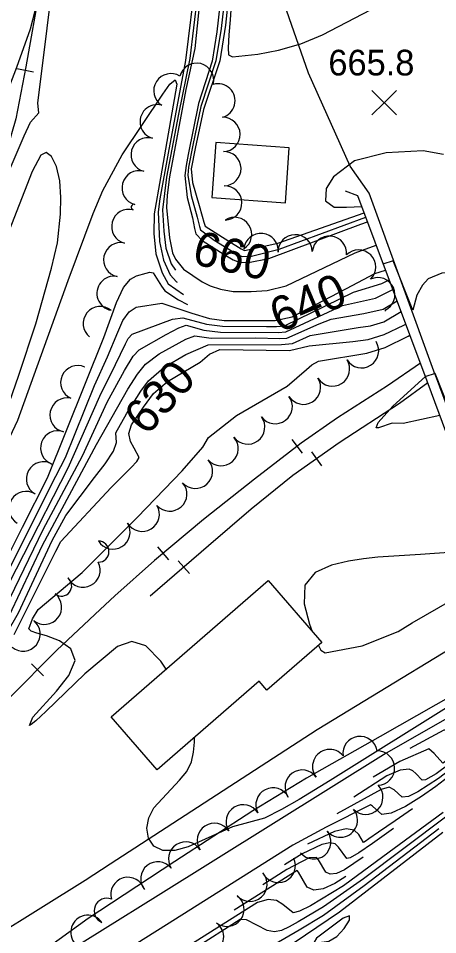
# Model space of a CAD drawing. Extents: x 79600 to 91800, y 75600 to 84400.
# Drawn here: x 84088 to 84333, y 82011 to 82546 of the extents above; entities that cross this region are included whole.
import ezdxf

# ---------------------------------------------------------------- set-up
doc = ezdxf.new("R2010")
doc.units = 0
for name, color, linetype in [('084-085$0$BLDG', 7, 'Continuous'), ('084-085$0$BRIDGE', 7, 'Continuous'), ('084-085$0$INDEX', 7, 'Continuous'), ('084-085$0$INDXLBL', 7, 'Continuous'), ('084-085$0$INTER', 7, 'Continuous'), ('084-085$0$ROAD', 7, 'Continuous'), ('084-085$0$RR', 7, 'Continuous'), ('084-085$0$SPOTMARK', 7, 'Continuous'), ('084-085$0$SPOTS', 7, 'Continuous'), ('084-085$0$TREES', 7, 'Continuous')]:
    doc.layers.add(name, color=color, linetype=linetype)

# ---------------------------------------------------------------- blocks, each defined once
blk = doc.blocks.new('084-085$0$RRTICK100')
blk.add_line((0, -5), (0, 5))
blk = doc.blocks.new('084-085$0$SPOTX')
at = {"layer": '084-085$0$SPOTMARK'}
for p, q in [((-0.37, 0.358), (0.351, -0.358)), ((-0.012, 0), (0.347, 0.358)), ((-0.012, 0), (-0.37, -0.358))]:
    blk.add_line(p, q, dxfattribs=at)

msp = doc.modelspace()

# ---------------------------------------------------------------- linework, layer by layer
at = {"layer": '084-085$0$BLDG'}
for points in [[(84203.49, 82473.25), (84201.22, 82441.16), (84244.08, 82438.14), (84246.35, 82470.22)], [(84265.39, 82181.51), (84233.32, 82153.63), (84228.79, 82158.84), (84169.38, 82107.19), (84142.53, 82138.09), (84234.01, 82217.61)]]:
    msp.add_lwpolyline(points, close=True, dxfattribs=at)
at = {"layer": '084-085$0$BRIDGE'}
msp.add_lwpolyline([(84278.97, 82445.08), (84286.25, 82442.38), (84326.69, 82334.24), (84457.86, 81980.29), (84526.86, 81794.17), (84566.66, 81688.19), (84563.07, 81676.58)], dxfattribs=at)
at = {"layer": '084-085$0$INDEX'}
for points in [[(84199.45, 82606.88), (84205.54, 82592.85), (84207.2, 82586.97), (84207.66, 82568.84), (84204.07, 82537.85), (84201.33, 82520.83), (84193.32, 82496.02), (84187.32, 82466.38), (84186.13, 82459.96), (84185.48, 82454.04), (84186.8, 82441.3), (84189.88, 82429.28), (84191.12, 82423.2), (84191.87, 82420.08), (84195.6, 82416.22), (84208.38, 82407.98), (84213.56, 82404.82), (84217.19, 82403.57), (84222.66, 82403.39), (84234.43, 82405.64), (84288.06, 82425.71), (84291.98, 82427.04)], [(84197.12, 82582.66), (84197.42, 82582.58), (84198.83, 82578.82), (84194.86, 82562.49), (84191.3, 82528.14), (84186.05, 82504.37), (84176.59, 82453.21), (84175.14, 82442.66), (84174.76, 82435.31), (84176.49, 82417.77), (84178.34, 82409.02), (84180.04, 82405.17), (84184.65, 82399.36), (84195.48, 82392.06), (84200.14, 82389.71), (84206.33, 82387.68), (84213.67, 82386.41), (84224.21, 82386.43), (84233.4, 82386.89), (84244.6, 82389.6), (84284.76, 82408.88), (84297.08, 82413.41)], [(84025.32, 82129.46), (84050.02, 82165.19), (84056.52, 82175.32), (84065.39, 82189.5), (84107.48, 82273.27), (84115.78, 82289.47), (84132.75, 82331.52), (84140.3, 82348.2), (84146.32, 82362.58), (84149.36, 82369.41), (84152.88, 82374.58), (84157.09, 82377.3), (84172.11, 82379.63), (84189.44, 82373.73), (84199.89, 82370.52), (84208.4, 82369.47), (84232.27, 82369.38), (84238.04, 82369.46), (84247.98, 82371.67), (84279.65, 82388.03), (84296.22, 82396.93), (84302.53, 82398.84)], [(84085.84, 82186.22), (84110.15, 82234.78), (84113.03, 82240.36), (84142.38, 82271.88), (84148.92, 82278.39), (84154.16, 82283.61), (84157.44, 82287.11), (84158.71, 82289.57), (84155.98, 82295.02), (84153.68, 82298.9), (84152.79, 82303.48), (84154.4, 82308.61), (84161.31, 82318.82), (84167.19, 82326.8), (84175.3, 82333.92), (84194.37, 82345.05), (84199.89, 82349.85), (84205.89, 82352.47), (84246.54, 82351.95), (84258.04, 82354.69), (84283.39, 82357.09), (84292.32, 82358.41), (84301.8, 82361.2), (84313.21, 82366.68), (84314.29, 82367.39)], [(84385.79, 82350.28), (84381.5, 82339.28), (84387.75, 82320.38), (84378.35, 82328.72), (84369.51, 82331.61), (84359.85, 82331.21), (84351.89, 82327.98), (84348.47, 82324.26), (84345.22, 82318.4), (84342.85, 82309.58), (84331.4, 82338.43), (84325.46, 82336.55)], [(84344.1, 82140.41), (84302.8, 82116.94), (84169.92, 82033.77), (84104.86, 81993.33)], [(84341.97, 82105.19), (84331.84, 82097.44), (84323.51, 82091.69), (84314.12, 82085.85), (84305.86, 82081.89), (84300.4, 82081.16), (84294.93, 82086.03), (84293.65, 82086.71), (84267.9, 82073.66), (84248.49, 82063.16), (84174.84, 82016.62), (84145.37, 81998.18)], [(84336.06, 82082.26), (84300.94, 82056.3), (84277.92, 82039.5), (84258.68, 82027.81), (84252.28, 82024.73), (84248.58, 82023.63), (84242.53, 82028.63), (84238.96, 82030.84), (84234.05, 82031.44), (84227.85, 82029.64), (84171.45, 81994.21)]]:
    msp.add_lwpolyline(points, dxfattribs=at)
at = {"layer": '084-085$0$INTER'}
for points in [[(83800.88, 82018.38), (83821.83, 82036.31), (83846.93, 82064.04), (83861.44, 82081.08), (83931.38, 82174.63), (83948.79, 82199.52), (83966.86, 82226.96), (84014.19, 82306.41), (84041.02, 82357.19), (84074.78, 82438.17), (84091.67, 82477.18), (84095.37, 82485.21), (84100.23, 82490.64), (84099.6, 82496.21), (84110.51, 82583.95), (84119.84, 82644.58), (84140.59, 82741.37), (84145.1, 82762.24), (84146.35, 82767.55)], [(84207.47, 82651.15), (84205.53, 82639.33), (84204.37, 82629.84), (84206.5, 82613.38), (84208.22, 82600.19), (84208.59, 82599.01), (84210.24, 82595.28), (84211.39, 82573.75), (84211.33, 82562.52), (84209.18, 82541.73), (84205.81, 82521.08), (84196.23, 82492.68), (84191.42, 82469.9), (84189.12, 82457.92), (84189.87, 82450.08), (84193.73, 82436.51), (84195.55, 82430.43), (84196.58, 82426.89), (84197.29, 82424.5), (84211.03, 82415.78), (84218.38, 82411.34), (84220.32, 82410.29), (84239.69, 82414.6), (84290.05, 82432.22)], [(84208.49, 82635.25), (84211.31, 82606.01), (84212.59, 82596.47), (84213.29, 82565.56), (84211.92, 82544.95), (84211.17, 82536.14), (84210.7, 82528.68), (84211, 82524.56), (84213.21, 82523.27), (84227.93, 82524.98), (84240.03, 82527.29), (84253.17, 82531.02), (84265.76, 82536.28), (84312.85, 82560.8), (84331.02, 82572.67), (84334.4, 82573.3)], [(84201.62, 82626.98), (84203.16, 82606.02), (84207.09, 82595.53), (84208.57, 82592), (84209.58, 82574.17), (84209.33, 82563.85), (84206.62, 82539.79), (84203.57, 82520.95), (84194.77, 82494.35), (84190.09, 82471.79), (84187.63, 82458.94), (84187.26, 82454.21), (84189.21, 82442.5), (84192.72, 82429.85), (84194.05, 82424.29), (84194.58, 82422.29), (84202.6, 82416.26), (84216.07, 82408), (84218.92, 82406.88), (84224.23, 82407.05), (84240.39, 82411.03), (84290.99, 82429.71)], [(84196.61, 82580.83), (84193.86, 82574.84), (84191.85, 82570.47), (84185.9, 82521.28), (84175.68, 82467.1), (84170.93, 82440.53), (84169.94, 82432.92), (84170.63, 82415.59), (84172.93, 82404.6), (84176.8, 82396.18), (84180.58, 82392.04), (84180.87, 82391.86)], [(84192.67, 82558.36), (84188.34, 82522.44), (84181.72, 82489.9), (84174.82, 82453.04), (84172.35, 82434.12), (84173.18, 82421.56), (84174.31, 82411.63), (84177.43, 82402.52), (84179.99, 82398.89)], [(83868.81, 81946.74), (83973.86, 82109.38), (83992.7, 82142.78), (84013.96, 82172.59), (84035.95, 82209.08), (84045.06, 82224.3), (84062.52, 82258.72), (84080.21, 82294.82), (84088.02, 82311.2), (84117.46, 82392.8), (84131.88, 82431.82), (84137.67, 82445.4), (84148.9, 82466.1), (84172.59, 82501.56), (84176.78, 82507.35), (84179.76, 82509.83), (84180.75, 82507.34), (84171.26, 82452.7), (84167.53, 82431.72), (84167.33, 82420.23), (84168.61, 82408.32), (84172.2, 82397.23), (84175.67, 82390.9), (84184.57, 82384.54)], [(83827.07, 81893.84), (83866.25, 81948.15), (83909.82, 82018.91), (83968.43, 82107.74), (83991.66, 82148.08), (84004.18, 82166.83), (84040.06, 82229.4), (84055.65, 82258.83), (84067.32, 82282.61), (84076.02, 82301.62), (84088.64, 82337.49), (84098.62, 82367.46), (84107.62, 82399.91), (84111.25, 82414.7), (84112.87, 82431.55), (84113.11, 82441.23), (84112.46, 82451.06), (84110.51, 82459.35), (84107.66, 82465.08), (84104.48, 82467.43), (84101.46, 82465.93), (84096.44, 82456.38), (84076.61, 82406.02), (84072.37, 82396.44)], [(84336.31, 82466.37), (84324.49, 82468.48), (84302.95, 82467.22), (84284.38, 82462.57), (84272.13, 82453.29), (84267.91, 82446.54), (84267.49, 82439.36), (84272.55, 82435.56), (84279.73, 82435.56), (84288.6, 82435.99)], [(84360.45, 82413.83), (84357.04, 82405.09), (84363.29, 82386.19), (84353.89, 82394.53), (84345.05, 82397.42), (84335.38, 82397.02), (84327.43, 82393.79), (84324.01, 82390.06), (84320.76, 82384.21), (84318.39, 82375.39), (84306.94, 82404.24), (84300.99, 82402.36)], [(84061.28, 82190.1), (84090.8, 82248.85), (84105.31, 82277.57), (84138.26, 82359.61), (84145.61, 82379.95), (84149.75, 82388.73), (84153.67, 82393.55), (84157.23, 82395.42), (84162.87, 82397.04), (84165.03, 82397.69), (84166.99, 82397.24), (84171.87, 82389.46), (84173.83, 82386.72), (84181.75, 82381.44), (84187.07, 82378.76)], [(83994.32, 82079.07), (84001.83, 82090.68), (84035.33, 82135.74), (84065.49, 82182.3), (84117.47, 82283.38), (84135.83, 82325.2), (84144.9, 82343.67), (84150.92, 82355.87), (84152.37, 82358.91), (84154.79, 82361.41), (84178.19, 82370.26), (84184.27, 82371.04), (84198.17, 82367.21), (84207.34, 82366.08), (84233, 82365.95), (84238.96, 82365.97), (84243.51, 82366.38), (84283.75, 82385.93), (84300.42, 82391.03), (84304.62, 82393.25)], [(84008.36, 82096.62), (84014.18, 82104.9), (84034.33, 82129.56), (84048.8, 82149.18), (84068.81, 82180.36), (84077.85, 82195.93), (84102.85, 82247.54), (84125.67, 82290.49), (84140.22, 82321.82), (84150.2, 82340.26), (84155.21, 82348.53), (84158.8, 82352.26), (84174.55, 82361.25), (84181.99, 82365.18), (84186.26, 82366.79), (84196.49, 82363.89), (84206.29, 82362.69), (84239.89, 82362.49), (84244.27, 82362.78), (84269.12, 82374.37), (84277.32, 82378.12), (84296.75, 82382.39), (84306.74, 82387.59)], [(84016.89, 82103.44), (84047.33, 82141.33), (84060.44, 82159.96), (84072.14, 82178.41), (84083.09, 82197.37), (84102.51, 82238.36), (84133.87, 82297.14), (84152.26, 82329.4), (84157.92, 82338.2), (84162.4, 82343.9), (84170.5, 82349.95), (84185.94, 82358.51), (84191.32, 82360.54), (84200.82, 82359.22), (84226.69, 82359.28), (84240.82, 82359), (84245.02, 82359.17), (84263.86, 82367.54), (84270.89, 82370.31), (84289.78, 82373.59), (84301.11, 82376.11), (84309.25, 82380.87)], [(84075.47, 82176.47), (84088.32, 82198.81), (84108.13, 82241.09), (84115.95, 82255.62), (84132.65, 82277.71), (84138.98, 82285.79), (84143.81, 82293.12), (84145.64, 82298.14), (84145.23, 82303.92), (84151.45, 82315.02), (84159.72, 82328.1), (84164.3, 82334.28), (84173.33, 82342.29), (84185.98, 82349.64), (84199.03, 82355.16), (84241.74, 82355.52), (84248.25, 82356), (84258.6, 82360.71), (84286.59, 82365.34), (84293.79, 82366.4), (84301.46, 82368.66), (84311.57, 82374.67)], [(84174.53, 82165.91), (84171.51, 82170.51), (84162.74, 82179.52), (84154.43, 82182.13), (84146.18, 82179.15), (84127.1, 82163.13), (84104.44, 82141.31), (84098.62, 82135.87), (84095.81, 82133.59), (84094.87, 82133.12), (84096.79, 82137.89), (84110.53, 82153.02), (84117.83, 82162.19), (84121.46, 82170.94), (84118.9, 82177.75), (84112.24, 82182.51), (84104.74, 82185.47), (84099.11, 82187.03), (84095.73, 82188.05), (84094.46, 82189.51), (84096.63, 82195.35), (84099.87, 82200.8), (84125.62, 82222.44), (84157.88, 82254.63), (84183.88, 82281.65), (84196.02, 82295.42), (84199.16, 82301.24), (84215.52, 82313.94), (84245.08, 82331.2), (84256.41, 82340.79), (84259.5, 82343.61), (84263.36, 82345.8), (84291.64, 82350.47), (84302.25, 82353.75), (84315.75, 82360.28), (84316.71, 82360.92)], [(84334.21, 82313.95), (84312.8, 82309.24), (84306.43, 82309.5), (84298.31, 82306.72), (84297.12, 82306.71), (84298.28, 82309.86), (84306.73, 82319.45), (84325.74, 82336.78)], [(84362.51, 82237.59), (84358.71, 82235.37), (84322.82, 82232.81), (84298.05, 82231.21), (84289.57, 82230.33), (84281, 82228.95), (84270.96, 82226.59), (84261.49, 82222.28), (84255.52, 82214.91), (84255.01, 82204.07), (84258.1, 82192.19), (84259.79, 82187.96)], [(84318.13, 82192.94), (84355.66, 82214.65), (84368.81, 82220.58)], [(84263.34, 82179.73), (84264.7, 82177.03), (84267.36, 82175.38), (84288.96, 82179.61), (84309.91, 82187.87), (84318.13, 82192.94)], [(84384.61, 82150.53), (84380.29, 82149.08), (84373.62, 82145.62), (84357.15, 82132.56), (84351.48, 82128.29), (84347.76, 82126.07), (84345.54, 82125.65), (84339.51, 82130.26), (84336.57, 82130.37), (84316.62, 82119.72)], [(84342.74, 82146.25), (84270.3, 82100.96), (84252.12, 82089.87), (84241.8, 82083.93), (84231.93, 82078.99), (84213.29, 82073.9), (84187.46, 82062.21), (84179.59, 82060.07), (84172.62, 82060), (84167.44, 82062.65), (84164.29, 82067.37), (84163.26, 82073.14), (84164.36, 82079.12), (84167.27, 82084.99), (84182.25, 82101.05), (84186.62, 82106.29), (84189.29, 82111.82), (84190.57, 82117.53), (84191.02, 82123.25), (84191, 82125.98)], [(84382.53, 82146.3), (84377.52, 82144.19), (84350.05, 82122.8), (84342.58, 82116.54), (84338.4, 82113.03), (84336.81, 82111.69), (84335.9, 82111.08), (84330.88, 82116.73), (84327.72, 82119.4), (84310.88, 82111.98), (84295.29, 82102.82)], [(84363.3, 82129.08), (84339.59, 82110.41), (84332.03, 82104.76), (84325.89, 82101.35), (84323.96, 82101.13), (84320.15, 82105.02), (84318.39, 82106.57), (84316.25, 82107.53), (84311.03, 82106.92), (84303.36, 82103.67), (84284.1, 82091.25)], [(84359.18, 82122.57), (84340.78, 82107.8), (84333.39, 82102.1), (84321.44, 82094.29), (84315.88, 82091.62), (84312.18, 82091.15), (84307.52, 82095.52), (84304.67, 82096.97), (84299.92, 82095.79), (84274.18, 82081.57)], [(84318.24, 82084.34), (84308.14, 82077.38), (84298.36, 82070.7), (84292.8, 82066.9), (84290.59, 82065.37), (84289.62, 82064.76), (84286.85, 82069.48), (84284.16, 82071.86), (84279.55, 82072.74), (84272.68, 82071.13), (84256.98, 82063.82)], [(84337.43, 82079.59), (84289.66, 82043.53), (84266.36, 82027.17), (84251.47, 82018.39), (84246.28, 82015.47), (84241.89, 82013.47), (84237.77, 82012.71), (84233.52, 82013.31), (84221.44, 82019.7), (84217.64, 82019.81), (84181.22, 81996.39), (84153.98, 81979.41), (84102.14, 81953.63), (84083.51, 81943.99), (84069.48, 81936.13), (84046.85, 81921.53), (84033.53, 81911.69), (84022.73, 81901.8), (84009.69, 81887.65), (83986.66, 81851.93), (83977.61, 81838.27), (83949.34, 81804.41), (83937.15, 81789.23), (83907.02, 81746.44)], [(84333.56, 82072.77), (84290.09, 82039.49), (84266.23, 82022.09), (84252.22, 82013.5), (84237.8, 82005.29)], [(84307.11, 82072.96), (84294.84, 82064.25), (84287.02, 82058.63), (84281.8, 82055.74), (84279.86, 82055.46), (84275.17, 82062.1), (84273.22, 82063.97), (84270.02, 82064.61), (84265.28, 82063.5), (84253.86, 82058.18), (84243.6, 82051.72)], [(84335.84, 82070.65), (84275.74, 82024.12), (84249.14, 82006.25)], [(84289.52, 82056.2), (84278.61, 82048.87), (84273.97, 82046.71), (84270.27, 82046.18), (84267.62, 82047.46), (84263.5, 82054.73), (84262.28, 82056.08), (84257.88, 82055.86), (84244.91, 82049.06), (84230.85, 82040.11)], [(84279.38, 82044.88), (84273.01, 82040.88), (84266.15, 82037.68), (84260.67, 82036.89), (84256.77, 82038.76), (84251.82, 82047.35), (84250.97, 82048.35), (84214.19, 82025.19)]]:
    msp.add_lwpolyline(points, dxfattribs=at)
msp.add_lwpolyline([(84262.37, 82006.15), (84269.41, 82007.11), (84274.03, 82009.9), (84278.46, 82014.65), (84281.4, 82019.47), (84281.43, 82021.96), (84277.76, 82020.5), (84262.16, 82009), (84260.95, 82006.65)], close=True, dxfattribs=at)
at = {"layer": '084-085$0$ROAD'}
msp.add_line((84142.72, 82029.4), (84129.09, 82020.43), dxfattribs=at)
for points in [[(84331.44, 82337.69), (84293.03, 82443.83), (84281.91, 82459.47), (84257.6, 82513.88), (84223.76, 82610.81), (84228.21, 82644.67), (84207.45, 82681.02), (84088.92, 82889.89)], [(84331.44, 82337.69), (84577.28, 81675.64), (84459.15, 81631.55), (84454.65, 81634.13), (84450.89, 81639.19), (84425.18, 81709.79), (84417.49, 81737.97), (84416.62, 81748.31), (84521.58, 81808.43)], [(84141.83, 82052.22), (84262.62, 82130.74), (84376.43, 82200.01)], [(84385.49, 82175.59), (84299.41, 82126.63), (84256.42, 82102.28), (84225.11, 82083.29), (84179.55, 82053.66), (84142.72, 82029.4)], [(84047.99, 81993.38), (84127.32, 82042.8), (84141.83, 82052.22)], [(84129.09, 82020.43), (84087.44, 81990.32), (84060.17, 81975.37), (84053.36, 81971.13), (84036.64, 81959.52), (84026.28, 81950.91), (84011.42, 81940.71), (84000.73, 81933.49), (83992.54, 81925.66), (83982.8, 81916.74), (83976.16, 81909.85), (83967.2, 81900.94), (83961.03, 81892.97), (83932.22, 81851.9), (83878.48, 81769.46)]]:
    msp.add_lwpolyline(points, dxfattribs=at)
at = {"layer": '084-085$0$RR'}
for points in [[(84116.43, 82642.88), (84107.41, 82594.78), (84100.78, 82561.47), (84095.17, 82539.51), (84087.22, 82517.07), (84075.44, 82486.52), (84065.5, 82461.58), (84053.55, 82433.52), (84036.37, 82395.94), (84017.49, 82357.27), (84001.51, 82326.85), (83980.76, 82290.02), (83957.99, 82251.79), (83930.73, 82209.95), (83904.53, 82173.25), (83863.51, 82120.28), (83789.29, 82027.61)], [(84101.07, 82564.73), (84092.66, 82517.42), (84086.79, 82487.22), (84081.47, 82468.37), (84073.22, 82445.46), (84063.4, 82423.32), (84054.97, 82404.3), (84039.48, 82371.24), (84024.58, 82342.23), (84008.91, 82313.21), (83989.69, 82278.73), (83967.22, 82242.52), (83946.75, 82209.27), (83920.09, 82171.95), (83889.87, 82131.95), (83799.61, 82019.39)], [(84322.84, 82344.52), (84303.71, 82331.24), (84274.57, 82312.58), (84253.25, 82297.85), (84225.98, 82276.74), (84196.26, 82253.29), (84167.78, 82229.39), (84144.67, 82208.78), (84136.05, 82200.66)], [(84327.14, 82333.01), (84310.61, 82320.96), (84275.48, 82298.07), (84248.5, 82278.97), (84224.14, 82259.28), (84199.19, 82237.88), (84165.21, 82208.52)], [(84136.05, 82200.66), (84110.87, 82176.95), (84082.89, 82149.04)]]:
    msp.add_lwpolyline(points, dxfattribs=at)
at = {"layer": '084-085$0$TREES'}
msp.add_line((84127.08, 82342.3), (84127.08, 82342.3), dxfattribs=at)
for centre, radius, start, end in [((84192.33, 82509.66), 10, 346.2753, 166.2753), ((84177.28, 82503.57), 10, 57.8122, 237.8122), ((84204.74, 82497.66), 10, 285.6828, 105.6828), ((84169.31, 82485.47), 10, 74.6209, 254.6209), ((84207.7, 82478.04), 10, 271.4566, 91.4566), ((84164.04, 82466.17), 10, 74.8524, 254.8524), ((84208.21, 82458.04), 10, 271.4604, 91.4604), ((84158.81, 82446.87), 10, 74.8524, 254.8524), ((84208.72, 82438.05), 10, 271.4905, 91.4905), ((84152.76, 82424.33), 10, 75.1332, 255.1332), ((84155.77, 82435.6), 1.67, 74.8524, 254.8524), ((84214.44, 82419.68), 10, 303.0944, 123.0944), ((84229.86, 82410.31), 10, 354.323, 174.323), ((84249.8, 82409.54), 10, 1.2513, 181.2513), ((84269.75, 82408.75), 10, 354.2436, 174.2436), ((84148.05, 82404.9), 10, 77.5856, 257.5856), ((84286.76, 82400.66), 10, 314.885, 134.885), ((84144.16, 82385.28), 10, 80.0124, 260.0124), ((84298.01, 82384.5), 10, 294.783, 114.783), ((84136.14, 82367.66), 10, 51.0177, 231.0177), ((84302.31, 82375.18), 0.262, 294.2578, 114.2578), ((84288.51, 82351.78), 10, 212.1663, 32.1663), ((84122.97, 82333.18), 10, 65.726, 245.726), ((84271.58, 82341.13), 10, 212.1663, 32.1663), ((84254.65, 82330.49), 10, 212.1663, 32.1663), ((84116.73, 82314.29), 10, 77.743, 257.743), ((84238.16, 82319.2), 10, 216.6202, 36.6202), ((84222.11, 82307.26), 10, 216.65, 36.65), ((84111.26, 82295.1), 10, 70.3997, 250.3997), ((84206.6, 82294.66), 10, 221.5511, 41.5511), ((84103, 82276.96), 10, 60.6772, 240.6772), ((84191.64, 82281.4), 10, 221.5511, 41.5511), ((84176.66, 82268.14), 10, 221.4867, 41.4867), ((84092.91, 82259.7), 10, 58.7102, 238.7102), ((84160.6, 82256.36), 10, 211.0484, 31.0484), ((84143.51, 82245.97), 10, 211.5029, 31.5029), ((84134.98, 82234.56), 6.19, 269.9356, 89.9356), ((84126.09, 82223.76), 10, 207.4204, 27.4204), ((84113.52, 82214.52), 5.93, 231.4788, 51.4788), ((84103.6, 82202.06), 10, 231.4788, 51.4788), ((84091.09, 82186.46), 10, 231.0742, 51.0742), ((84287.66, 82116.71), 10, 8.3779, 188.3779), ((84269.9, 82109.08), 10, 38.1613, 218.1613), ((84297.84, 82108.17), 10, 271.6264, 91.6264), ((84253.9, 82097.09), 10, 35.4746, 215.4746), ((84236.88, 82086.69), 10, 27.4084, 207.4084), ((84291.01, 82091.15), 10, 224.6669, 44.6669), ((84219.51, 82076.8), 10, 31.8867, 211.8867), ((84276.16, 82077.78), 10, 219.3138, 39.3138), ((84202.67, 82066.01), 10, 33.4448, 213.4448), ((84260.68, 82065.12), 10, 219.2576, 39.2576), ((84185.9, 82055.11), 10, 32.605, 212.605), ((84252.93, 82058.78), 0.00747, 219.2576, 39.2576), ((84169.65, 82043.5), 10, 38.4861, 218.4861), ((84239.96, 82051.33), 10, 205.1523, 25.1523), ((84152.23, 82034.47), 10, 16.2784, 196.2784), ((84223.46, 82040.4), 10, 221.8913, 41.8913), ((84139.86, 82024.88), 7.33, 67.8098, 247.8098), ((84210.01, 82025.73), 10, 233.108, 53.108), ((84128.89, 82012.37), 10, 34.9258, 214.9258), ((84198.12, 82009.64), 10, 233.9407, 53.9407)]:
    msp.add_arc(centre, radius, start, end, dxfattribs=at)

# ---------------------------------------------------------------- block references
at = {"layer": '084-085$0$RR'}
for p, rotation in [((84092.29, 82515.51), -101.00531821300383), ((84250.89, 82296.03), -142.2568812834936), ((84262.23, 82288.69), -144.70428423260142), ((84172.79, 82233.59), -139.9935753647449), ((84184.82, 82225.47), -139.1732856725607), ((84099.49, 82165.6), -135.06663608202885)]:
    msp.add_blockref('084-085$0$RRTICK100', p, dxfattribs=dict(at, rotation=rotation))
at = {"layer": '084-085$0$SPOTS', "xscale": 20, "yscale": 20}
msp.add_blockref('084-085$0$SPOTX', (84301.94, 82496.57), dxfattribs=at)

# ---------------------------------------------------------------- texts
at = {"layer": '084-085$0$INDXLBL'}
for s, rotation, p in [('660', 346.9131, (84189.05, 82402.69)), ('640', 22.8255, (84240.42, 82362.07)), ('630', 48.1685, (84163.19, 82301.58))]:
    msp.add_text(s, height=20, rotation=rotation, dxfattribs=at).set_placement(p)
at = {"layer": '084-085$0$SPOTS'}
msp.add_text('665.8', height=15, dxfattribs=at).set_placement((84269.15, 82512.47))

doc.saveas('drawing.dxf')
